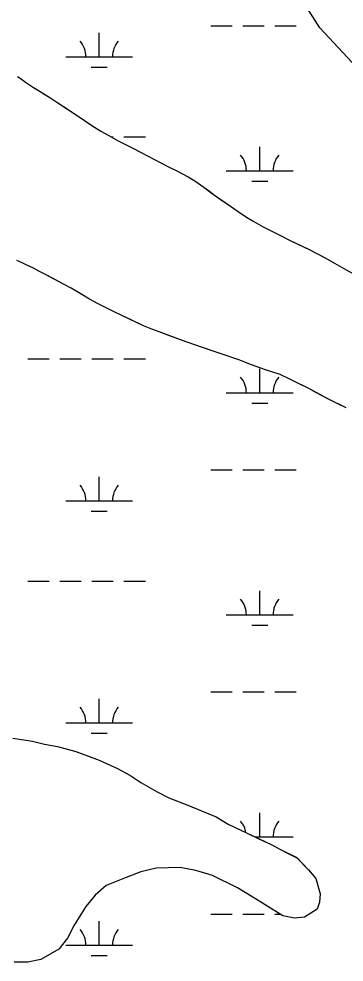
# Model space of a CAD drawing. Extents: x 3161564 to 3199464, y 849354 to 874788.
# Drawn here: x 3189081 to 3189568, y 858477 to 859890 of the extents above; entities that cross this region are included whole.
import ezdxf

# ---------------------------------------------------------------- set-up
doc = ezdxf.new("R2010")
doc.units = 0
for name, color, linetype in [('V-SITE-VEGE', 7, 'Continuous'), ('V-TOPO-SHOR', 7, 'Continuous'), ('V-WETL-SWMP', 7, 'Continuous')]:
    doc.layers.add(name, color=color, linetype=linetype)

msp = doc.modelspace()

# ---------------------------------------------------------------- linework, layer by layer
at = {"layer": 'V-SITE-VEGE'}
for points in [[(3189079.2, 859803.7), (3189083.2, 859801.2), (3189090.8, 859795.4), (3189097, 859791.4), (3189102.8, 859787.4), (3189112.7, 859781.2), (3189127.6, 859772.1), (3189139.6, 859764.2), (3189169.8, 859744.6), (3189188.7, 859731.5), (3189204, 859722.1), (3189215.7, 859715.2), (3189228.8, 859707.9), (3189249.9, 859697.4), (3189264.1, 859689.8), (3189283, 859680), (3189294.7, 859673.8), (3189306.3, 859668), (3189317.6, 859662.6), (3189334.4, 859653.5), (3189344.6, 859647.4), (3189358, 859637.9), (3189366.4, 859631.7), (3189374.1, 859625.9), (3189394.4, 859611.8), (3189403.2, 859606), (3189415.9, 859597.3), (3189424.3, 859591.8), (3189433, 859586.7), (3189446.9, 859578.4), (3189457.8, 859573), (3189469.8, 859567.2), (3189488.4, 859557.7), (3189516.8, 859544.3), (3189539, 859532.7), (3189553.9, 859524.4), (3189567.7, 859516.4), (3189586.7, 859505.9)], [(3189571.3, 859307.6), (3189545.1, 859320.3), (3189515.6, 859336.3), (3189491.2, 859348.2), (3189482.9, 859352.2), (3189476.7, 859355.5), (3189472.7, 859357.3), (3189450.5, 859364.5), (3189429.4, 859371.8), (3189410.8, 859379.4), (3189384.2, 859388.4), (3189354.8, 859398.2), (3189333.3, 859405.8), (3189320.6, 859410.2), (3189291.4, 859421.4), (3189280.2, 859425.4), (3189267.8, 859430.4), (3189236.1, 859445.3), (3189221.9, 859452.2), (3189199.7, 859463.4), (3189186.6, 859470.3), (3189175.3, 859477.2), (3189159.3, 859486.7), (3189148, 859492.5), (3189120.7, 859507.3), (3189110.9, 859512.4), (3189102.9, 859516.8), (3189092.7, 859521.1), (3189086.9, 859524), (3189077.8, 859528)], [(3189071.9, 858812.7), (3189101.2, 858808.1), (3189119.6, 858803.6), (3189138.8, 858800), (3189166.4, 858792.7), (3189201.2, 858779.9), (3189228.7, 858767.1), (3189247.1, 858757), (3189263.6, 858746.1), (3189288.4, 858732.3), (3189305.8, 858723.2), (3189334.3, 858712.2), (3189354.4, 858704), (3189376.5, 858694.9), (3189394.8, 858683.9), (3189423.2, 858670.2), (3189459.9, 858652.8), (3189471.9, 858646.4), (3189497.6, 858633.7), (3189515, 858615.3), (3189526, 858602.5), (3189532.5, 858579.6), (3189531.6, 858566.8), (3189527.9, 858556.7), (3189508.7, 858544.7), (3189494, 858542.9), (3189476.6, 858546.5), (3189450, 858563), (3189428.9, 858575.8), (3189408.7, 858588.6), (3189371.1, 858606.9), (3189346.3, 858614.2), (3189322.5, 858618.7), (3189286.7, 858617.7), (3189263.8, 858612.2), (3189241.8, 858603.9), (3189211.6, 858592), (3189195.1, 858577.3), (3189181.4, 858560.7), (3189164, 858532.3), (3189154, 858513), (3189141.1, 858496.5), (3189113.7, 858480.9), (3189094.4, 858477.2), (3189074.2, 858477.1)]]:
    msp.add_lwpolyline(points, dxfattribs=at)
at = {"layer": 'V-TOPO-SHOR'}
for points in [[(3189079.2, 859803.7), (3189083.2, 859801.2), (3189090.8, 859795.4), (3189097, 859791.4), (3189102.8, 859787.4), (3189112.7, 859781.2), (3189119.9, 859776.9), (3189127.6, 859772.1), (3189139.6, 859764.2), (3189148, 859758.7), (3189156.3, 859753.3), (3189169.8, 859744.6), (3189179.3, 859738), (3189188.7, 859731.5), (3189204, 859722.1), (3189215.7, 859715.2), (3189228.8, 859707.9), (3189249.9, 859697.4), (3189264.1, 859689.8), (3189283, 859680), (3189294.7, 859673.8), (3189306.3, 859668), (3189317.6, 859662.6), (3189334.4, 859653.5), (3189344.6, 859647.4), (3189358, 859637.9), (3189366.4, 859631.7), (3189374.1, 859625.9), (3189386.1, 859617.6), (3189394.4, 859611.8), (3189403.2, 859606), (3189415.9, 859597.3), (3189424.3, 859591.8), (3189433, 859586.7), (3189446.9, 859578.4), (3189457.8, 859573), (3189469.8, 859567.2), (3189488.4, 859557.7), (3189502.2, 859551.2), (3189516.8, 859544.3), (3189539, 859532.7), (3189553.9, 859524.4), (3189567.7, 859516.4), (3189586.7, 859505.9)], [(3189571.3, 859307.6), (3189557.9, 859314.1), (3189545.1, 859320.3), (3189526.9, 859330.1), (3189515.6, 859336.3), (3189500, 859343.9), (3189491.2, 859348.2), (3189482.9, 859352.2), (3189476.7, 859355.5), (3189472.7, 859357.3), (3189450.5, 859364.5), (3189429.4, 859371.8), (3189410.8, 859379.4), (3189384.2, 859388.4), (3189369, 859393.5), (3189354.8, 859398.2), (3189333.3, 859405.8), (3189320.6, 859410.2), (3189308.2, 859414.9), (3189291.4, 859421.4), (3189280.2, 859425.4), (3189267.8, 859430.4), (3189249.2, 859439.1), (3189236.1, 859445.3), (3189221.9, 859452.2), (3189199.7, 859463.4), (3189186.6, 859470.3), (3189175.3, 859477.2), (3189159.3, 859486.7), (3189148, 859492.5), (3189131.3, 859501.5), (3189120.7, 859507.3), (3189110.9, 859512.4), (3189102.9, 859516.8), (3189092.7, 859521.1), (3189086.9, 859524), (3189077.8, 859528)], [(3189071.9, 858812.7), (3189101.2, 858808.1), (3189119.6, 858803.6), (3189138.8, 858800), (3189166.4, 858792.7), (3189183.8, 858786.3), (3189201.2, 858779.9), (3189228.7, 858767.1), (3189247.1, 858757), (3189263.6, 858746.1), (3189288.4, 858732.3), (3189305.8, 858723.2), (3189334.3, 858712.2), (3189354.4, 858704), (3189376.5, 858694.9), (3189394.8, 858683.9), (3189423.2, 858670.2), (3189440.7, 858662), (3189459.9, 858652.8), (3189471.9, 858646.4), (3189484.7, 858640), (3189497.6, 858633.7), (3189515, 858615.3), (3189526, 858602.5), (3189532.5, 858579.6), (3189531.6, 858566.8), (3189527.9, 858556.7), (3189508.7, 858544.7), (3189494, 858542.9), (3189476.6, 858546.5), (3189450, 858563), (3189428.9, 858575.8), (3189408.7, 858588.6), (3189371.1, 858606.9), (3189346.3, 858614.2), (3189322.5, 858618.7), (3189286.7, 858617.7), (3189263.8, 858612.2), (3189241.8, 858603.9), (3189211.6, 858592), (3189195.1, 858577.3), (3189181.4, 858560.7), (3189164, 858532.3), (3189154, 858513), (3189141.1, 858496.5), (3189113.7, 858480.9), (3189094.4, 858477.2), (3189074.2, 858477.1)]]:
    msp.add_lwpolyline(points, dxfattribs=at)
at = {"layer": 'V-WETL-SWMP'}
for p, q in [((3189531.9, 859876.8), (3189170.1, 860441.6)), ((3189201.3, 859833.4), (3189201.3, 859869.4)), ((3189368.4, 859879.9), (3189400.4, 859879.9)), ((3189416.4, 859879.9), (3189448.4, 859879.9)), ((3189464.4, 859879.9), (3189496.4, 859879.9)), ((3189994.9, 859377.2), (3189531.9, 859876.8)), ((3189151.3, 859833.4), (3189251.3, 859833.4)), ((3189189.3, 859818), (3189213.3, 859818)), ((3189079.2, 859803.7), (3189083.2, 859801.2)), ((3189083.2, 859801.2), (3189090.8, 859795.4)), ((3189090.8, 859795.4), (3189097, 859791.4)), ((3189097, 859791.4), (3189102.8, 859787.4)), ((3189102.8, 859787.4), (3189112.7, 859781.2)), ((3189112.7, 859781.2), (3189119.9, 859776.9)), ((3189119.9, 859776.9), (3189127.6, 859772.1)), ((3189127.6, 859772.1), (3189139.6, 859764.2)), ((3189139.6, 859764.2), (3189156.3, 859753.3)), ((3189156.3, 859753.3), (3189169.8, 859744.6)), ((3189169.8, 859744.6), (3189188.7, 859731.5)), ((3189188.7, 859731.5), (3189204, 859722.1)), ((3189204, 859722.1), (3189215.7, 859715.2)), ((3189215.7, 859715.2), (3189228.8, 859707.9)), ((3189219, 859713.4), (3189222.5, 859713.4)), ((3189238.5, 859713.4), (3189270.5, 859713.4)), ((3189228.8, 859707.9), (3189249.9, 859697.4)), ((3189441.8, 859662.6), (3189441.8, 859698.6)), ((3189249.9, 859697.4), (3189264.1, 859689.8)), ((3189264.1, 859689.8), (3189283, 859680)), ((3189283, 859680), (3189294.7, 859673.8)), ((3189294.7, 859673.8), (3189306.3, 859668)), ((3189306.3, 859668), (3189317.6, 859662.6)), ((3189317.6, 859662.6), (3189334.4, 859653.5)), ((3189391.8, 859662.6), (3189491.8, 859662.6)), ((3189334.4, 859653.5), (3189344.6, 859647.4)), ((3189344.6, 859647.4), (3189358, 859637.9)), ((3189429.8, 859647.2), (3189453.8, 859647.2)), ((3189358, 859637.9), (3189366.4, 859631.8)), ((3189366.4, 859631.8), (3189374.1, 859625.9)), ((3189374.1, 859625.9), (3189386.1, 859617.6)), ((3189386.1, 859617.6), (3189394.4, 859611.8)), ((3189394.4, 859611.8), (3189403.2, 859606)), ((3189403.2, 859606), (3189415.9, 859597.3)), ((3189415.9, 859597.3), (3189424.3, 859591.8)), ((3189424.3, 859591.8), (3189433, 859586.7)), ((3189433, 859586.7), (3189446.9, 859578.4)), ((3189446.9, 859578.4), (3189457.8, 859573)), ((3189457.8, 859573), (3189469.8, 859567.2)), ((3189469.8, 859567.2), (3189488.4, 859557.7)), ((3189488.4, 859557.7), (3189502.2, 859551.2)), ((3189502.2, 859551.2), (3189516.8, 859544.3)), ((3189516.8, 859544.3), (3189539, 859532.7)), ((3189539, 859532.7), (3189553.9, 859524.4)), ((3189086.9, 859524), (3189077.8, 859528)), ((3189092.7, 859521.1), (3189086.9, 859524)), ((3189102.9, 859516.8), (3189092.7, 859521.1)), ((3189110.9, 859512.4), (3189102.9, 859516.8)), ((3189553.9, 859524.4), (3189567.7, 859516.4)), ((3189567.7, 859516.4), (3189586.7, 859505.9)), ((3189120.7, 859507.3), (3189110.9, 859512.4)), ((3189131.3, 859501.5), (3189120.7, 859507.3)), ((3189148, 859492.5), (3189131.3, 859501.5)), ((3189159.3, 859486.7), (3189148, 859492.5)), ((3189175.3, 859477.2), (3189159.3, 859486.7)), ((3189186.6, 859470.3), (3189175.3, 859477.2)), ((3189199.7, 859463.4), (3189186.6, 859470.3)), ((3189221.9, 859452.2), (3189199.7, 859463.4)), ((3189236.1, 859445.3), (3189221.9, 859452.2)), ((3189249.2, 859439.2), (3189236.1, 859445.3)), ((3189267.8, 859430.4), (3189249.2, 859439.2)), ((3189280.2, 859425.4), (3189267.8, 859430.4)), ((3189291.4, 859421.4), (3189280.2, 859425.4)), ((3189308.2, 859414.9), (3189291.4, 859421.4)), ((3189320.6, 859410.2), (3189308.2, 859414.9)), ((3189333.3, 859405.8), (3189320.6, 859410.2)), ((3189354.8, 859398.2), (3189333.3, 859405.8)), ((3189384.2, 859388.4), (3189354.8, 859398.2)), ((3189410.8, 859379.4), (3189384.2, 859388.4)), ((3189094.5, 859380.7), (3189126.5, 859380.7)), ((3189142.5, 859380.7), (3189174.5, 859380.7)), ((3189190.5, 859380.7), (3189222.5, 859380.7)), ((3189238.5, 859380.7), (3189270.5, 859380.7)), ((3189429.4, 859371.8), (3189410.8, 859379.4)), ((3189450.5, 859364.5), (3189429.4, 859371.8)), ((3189441.8, 859329.9), (3189441.8, 859365.9)), ((3189472.7, 859357.3), (3189450.5, 859364.5)), ((3189476.7, 859355.5), (3189472.7, 859357.3)), ((3189482.9, 859352.2), (3189476.7, 859355.5)), ((3189491.2, 859348.2), (3189482.9, 859352.2)), ((3189500, 859343.9), (3189491.2, 859348.2)), ((3189515.6, 859336.3), (3189500, 859343.9)), ((3189526.9, 859330.1), (3189515.6, 859336.3)), ((3189391.8, 859329.9), (3189491.8, 859329.9)), ((3189545.1, 859320.3), (3189526.9, 859330.1)), ((3189557.9, 859314.1), (3189545.1, 859320.3)), ((3189429.8, 859314.5), (3189453.8, 859314.5)), ((3189571.3, 859307.6), (3189557.9, 859314.1)), ((3189201.3, 859168.1), (3189201.3, 859204.1)), ((3189368.4, 859214.5), (3189400.4, 859214.5)), ((3189416.4, 859214.5), (3189448.4, 859214.5)), ((3189464.4, 859214.5), (3189496.4, 859214.5)), ((3189151.3, 859168.1), (3189251.3, 859168.1)), ((3189189.3, 859152.6), (3189213.3, 859152.6)), ((3189094.5, 859048), (3189126.5, 859048)), ((3189142.5, 859048), (3189174.5, 859048)), ((3189190.5, 859048), (3189222.5, 859048)), ((3189238.5, 859048), (3189270.5, 859048)), ((3189441.8, 858997.3), (3189441.8, 859033.3)), ((3189391.8, 858997.3), (3189491.8, 858997.3)), ((3189429.8, 858981.8), (3189453.8, 858981.8)), ((3189368.4, 858881.8), (3189400.4, 858881.8)), ((3189416.4, 858881.8), (3189448.4, 858881.8)), ((3189464.4, 858881.8), (3189496.4, 858881.8)), ((3189201.3, 858835.4), (3189201.3, 858871.4)), ((3189151.3, 858835.4), (3189251.3, 858835.4)), ((3189071.9, 858812.7), (3189101.2, 858808.1)), ((3189101.2, 858808.1), (3189119.6, 858803.6)), ((3189189.3, 858820), (3189213.3, 858820)), ((3189119.6, 858803.6), (3189138.8, 858799.9)), ((3189138.8, 858799.9), (3189166.4, 858792.6)), ((3189166.4, 858792.6), (3189201.2, 858779.9)), ((3189201.2, 858779.9), (3189228.7, 858767.1)), ((3189228.7, 858767.1), (3189247.1, 858757)), ((3189247.1, 858757), (3189263.6, 858746)), ((3189263.6, 858746), (3189288.4, 858732.3)), ((3189288.4, 858732.3), (3189305.8, 858723.2)), ((3189305.8, 858723.2), (3189334.3, 858712.2)), ((3189334.3, 858712.2), (3189354.4, 858704)), ((3189354.4, 858704), (3189376.5, 858694.9)), ((3189376.5, 858694.9), (3189394.8, 858683.9)), ((3189441.8, 858664.6), (3189441.8, 858700.6)), ((3189394.8, 858683.9), (3189423.2, 858670.2)), ((3189423.2, 858670.2), (3189440.7, 858662)), ((3189435.1, 858664.6), (3189491.8, 858664.6)), ((3189440.7, 858662), (3189459.9, 858652.8)), ((3189459.9, 858652.8), (3189471.9, 858646.4)), ((3189471.9, 858646.4), (3189497.6, 858633.6)), ((3189497.6, 858633.6), (3189515, 858615.3)), ((3189263.8, 858612.2), (3189241.8, 858603.9)), ((3189286.7, 858617.7), (3189263.8, 858612.2)), ((3189322.5, 858618.7), (3189286.7, 858617.7)), ((3189346.3, 858614.2), (3189322.5, 858618.7)), ((3189371.1, 858606.9), (3189346.3, 858614.2)), ((3189515, 858615.3), (3189526, 858602.5)), ((3189241.8, 858603.9), (3189211.6, 858591.9)), ((3189408.7, 858588.6), (3189371.1, 858606.9)), ((3189526, 858602.5), (3189532.5, 858579.6)), ((3189211.6, 858591.9), (3189195.1, 858577.3)), ((3189428.9, 858575.8), (3189408.7, 858588.6)), ((3189195.1, 858577.3), (3189181.4, 858560.7)), ((3189450, 858563), (3189428.9, 858575.8)), ((3189532.5, 858579.6), (3189531.6, 858566.8)), ((3189181.4, 858560.7), (3189164, 858532.3)), ((3189476.6, 858546.5), (3189450, 858563)), ((3189527.9, 858556.7), (3189508.7, 858544.7)), ((3189531.6, 858566.8), (3189527.9, 858556.7)), ((3189368.4, 858549.2), (3189400.4, 858549.2)), ((3189416.4, 858549.2), (3189448.4, 858549.2)), ((3189464.4, 858549.2), (3189472.3, 858549.2)), ((3189494, 858542.9), (3189476.6, 858546.5)), ((3189508.7, 858544.7), (3189494, 858542.9)), ((3189164, 858532.3), (3189154, 858513)), ((3189201.3, 858502.7), (3189201.3, 858538.7)), ((3189154, 858513), (3189141.1, 858496.5)), ((3189151.3, 858502.7), (3189251.3, 858502.7)), ((3189141.1, 858496.5), (3189113.7, 858480.9)), ((3189189.3, 858487.3), (3189213.3, 858487.3)), ((3189094.4, 858477.2), (3189074.3, 858477.1)), ((3189113.7, 858480.9), (3189094.4, 858477.2))]:
    msp.add_line(p, q, dxfattribs=at)
for centre, start, end in [((3189146.1, 859833.9), 359.2282, 40.7718), ((3189256.6, 859833.9), 139.2282, 180.7718), ((3189386.6, 859663.1), 359.2282, 40.7718), ((3189497.1, 859663.1), 139.2282, 180.7718), ((3189386.6, 859330.4), 359.2282, 40.7718), ((3189497.1, 859330.4), 139.2282, 180.7718), ((3189146.1, 859168.5), 359.2282, 40.7718), ((3189256.6, 859168.5), 139.2282, 180.7718), ((3189386.6, 858997.7), 359.2282, 40.7718), ((3189497.1, 858997.7), 139.2282, 180.7718), ((3189146.1, 858835.9), 359.2282, 40.7718), ((3189256.6, 858835.9), 139.2282, 180.7718), ((3189386.6, 858665.1), 9.9427, 40.7718), ((3189497.1, 858665.1), 139.2282, 180.7718), ((3189146.1, 858503.2), 359.2282, 40.7718), ((3189256.6, 858503.2), 139.2282, 180.7718)]:
    msp.add_arc(centre, 35.2, start, end, dxfattribs=at)

doc.saveas('drawing.dxf')
